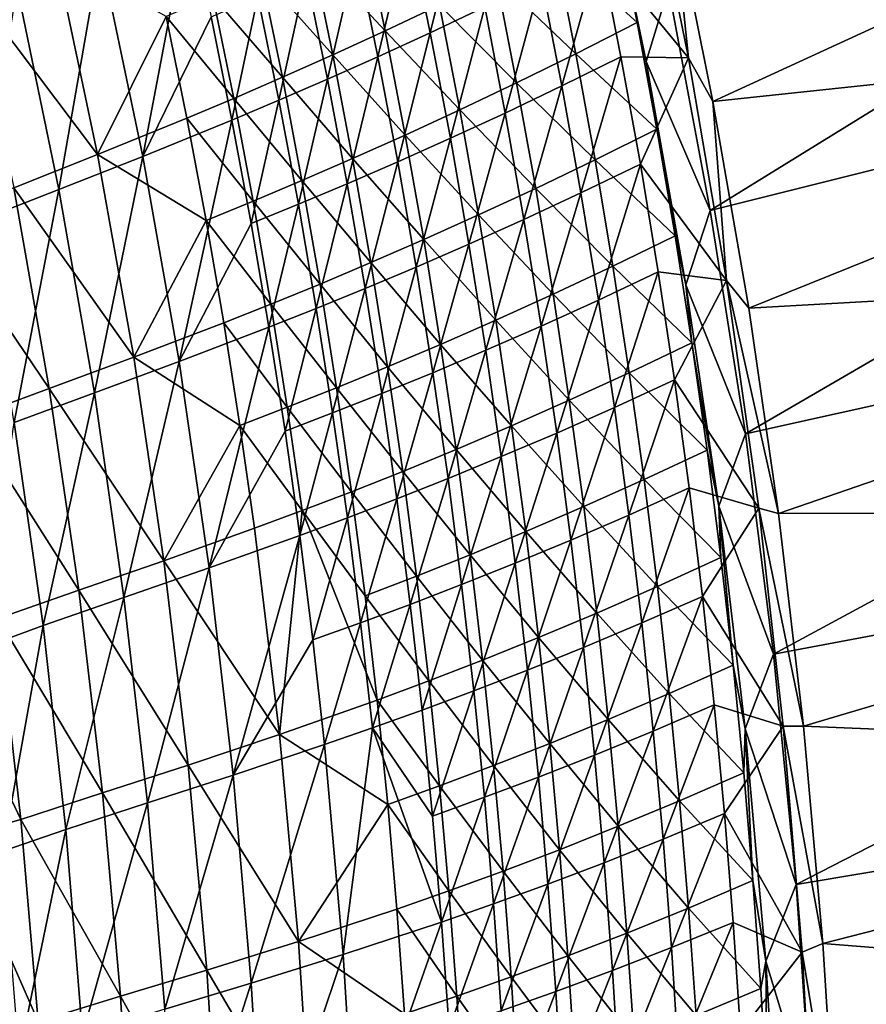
# Model space of a CAD drawing. Header units: metres. Extents: x -1 to 1402, y -1402 to 1.
# Tile 355 of 444: x 1270 to 1328, y -482 to -415. Entities that reach past the tile are written whole.
import ezdxf

# ---------------------------------------------------------------- set-up
doc = ezdxf.new("R2010")
doc.units = ezdxf.units.M

msp = doc.modelspace()

# ---------------------------------------------------------------- linework, layer by layer
at = {"layer": 'None0'}
for points in [[(1314.320557, -413.361023, -29.544052), (1317.152222, -428.405731, -29.544111), (1363.903687, -399.55188)], [(1314.547607, -407.175018, -32.129181), (1364.636108, -399.270569, -3), (1317.338013, -421.018951, -32.129234)], [(1363.903687, -399.55188), (1317.152222, -428.405731, -29.544111), (1367.000732, -415.947754)], [(1364.636108, -399.270569, -3), (1367.740601, -415.684387, -3), (1317.338013, -421.018951, -32.129234)], [(1309.679688, -410.75592, -60.646149), (1312.455688, -402.263763, -32.845352), (1315.67395, -418.068298, -32.845451)], [(1312.455688, -402.263763, -32.845352), (1314.547607, -407.175018, -32.129181), (1315.67395, -418.068298, -32.845451)], [(1312.807373, -418.315155, -30.953905), (1309.655762, -403.291931, -30.951727), (1310.763794, -408.486115, -32.350349)], [(1312.807373, -418.315155, -30.953905), (1314.320557, -413.361023, -29.544052), (1309.655762, -403.291931, -30.951727)], [(1296.727905, -409.248199, -144.248245), (1300.390381, -407.469818, -116.351654), (1298.196655, -416.37265, -144.252686)], [(1298.196655, -416.37265, -144.252686), (1300.390381, -407.469818, -116.351654), (1301.87793, -414.630035, -116.355309)], [(1314.547607, -407.175018, -32.129181), (1317.338013, -421.018951, -32.129234), (1315.67395, -418.068298, -32.845451)], [(1275.841675, -410.942963, -311.998535), (1281.837524, -408.346161, -256.026581), (1278.722656, -424.744293, -312.009827)], [(1281.837524, -408.346161, -256.026581), (1283.356079, -415.30368, -256.032471), (1278.722656, -424.744293, -312.009827)], [(1312.20813, -415.679626, -32.350178), (1310.763794, -408.486115, -32.350349), (1306.627319, -410.632477, -60.172016)], [(1312.20813, -415.679626, -32.350178), (1312.807373, -418.315155, -30.953905), (1310.763794, -408.486115, -32.350349)], [(1295.140503, -416.243958, -143.827194), (1293.67981, -409.206787, -143.822327), (1290.151123, -410.870087, -171.756516)], [(1293.200439, -410.911072, -172.16748), (1296.727905, -409.248199, -144.248245), (1294.652466, -417.999207, -172.172531)], [(1298.822632, -414.50174, -115.914337), (1293.67981, -409.206787, -143.822327), (1295.140503, -416.243958, -143.827194)], [(1294.652466, -417.999207, -172.172531), (1296.727905, -409.248199, -144.248245), (1298.196655, -416.37265, -144.252686)], [(1275.664307, -424.621826, -311.657867), (1272.799316, -410.996429, -311.645782), (1267.168457, -413.359039, -367.661377)], [(1275.841675, -410.942963, -311.998535), (1273.044434, -426.983704, -367.99707), (1270.212402, -413.303833, -367.987579)], [(1280.30481, -415.266296, -255.659729), (1272.799316, -410.996429, -311.645782), (1275.664307, -424.621826, -311.657867)], [(1275.841675, -410.942963, -311.998535), (1278.722656, -424.744293, -312.009827), (1273.044434, -426.983704, -367.99707)], [(1291.595459, -417.87088, -171.76207), (1290.151123, -410.870087, -171.756516), (1286.75061, -412.428101, -199.709442)], [(1289.800781, -412.46814, -200.106339), (1293.200439, -410.911072, -172.16748), (1291.237793, -419.519806, -200.111877)], [(1290.151123, -410.870087, -171.756516), (1291.595459, -417.87088, -171.76207), (1295.140503, -416.243958, -143.827194)], [(1291.237793, -419.519806, -200.111877), (1293.200439, -410.911072, -172.16748), (1294.652466, -417.999207, -172.172531)], [(1308.045166, -417.79425, -60.173149), (1306.627319, -410.632477, -60.172016), (1302.649292, -412.63446, -88.02787)], [(1309.679688, -410.75592, -60.646149), (1307.103394, -419.976837, -88.487549), (1305.703247, -412.761108, -88.484955)], [(1312.20813, -415.679626, -32.350178), (1306.627319, -410.632477, -60.172016), (1308.045166, -417.79425, -60.173149)], [(1311.103516, -418.005219, -60.647289), (1307.103394, -419.976837, -88.487549), (1309.679688, -410.75592, -60.646149)], [(1315.67395, -418.068298, -32.845451), (1311.103516, -418.005219, -60.647289), (1309.679688, -410.75592, -60.646149)], [(1283.470947, -413.89032, -227.678085), (1288.180176, -419.392303, -199.715515), (1286.75061, -412.428101, -199.709442)], [(1286.521729, -413.929138, -228.06221), (1289.800781, -412.46814, -200.106339), (1287.945068, -420.944519, -228.068054)], [(1286.75061, -412.428101, -199.709442), (1288.180176, -419.392303, -199.715515), (1291.595459, -417.87088, -171.76207)], [(1287.945068, -420.944519, -228.068054), (1289.800781, -412.46814, -200.106339), (1291.237793, -419.519806, -200.111877)], [(1304.043701, -419.762756, -88.030632), (1302.649292, -412.63446, -88.02787), (1298.822632, -414.50174, -115.914337)], [(1305.703247, -412.761108, -88.484955), (1303.257202, -421.810913, -116.359009), (1301.87793, -414.630035, -116.355309)], [(1308.045166, -417.79425, -60.173149), (1302.649292, -412.63446, -88.02787), (1304.043701, -419.762756, -88.030632)], [(1307.103394, -419.976837, -88.487549), (1303.257202, -421.810913, -116.359009), (1305.703247, -412.761108, -88.484955)], [(1275.664307, -424.621826, -311.657867), (1267.168457, -413.359039, -367.661377), (1269.985596, -426.86261, -367.671112)], [(1270.212402, -413.303833, -367.987579), (1273.044434, -426.983704, -367.99707), (1267.670166, -429.083374, -423.979279)], [(1317.152222, -428.405731, -29.544111), (1314.320557, -413.361023, -29.544052), (1312.807373, -418.315155, -30.953905)], [(1280.30481, -415.266296, -255.659729), (1284.887085, -420.818146, -227.684479), (1283.470947, -413.89032, -227.678085)], [(1283.356079, -415.30368, -256.032471), (1286.521729, -413.929138, -228.06221), (1284.766724, -422.283447, -256.038452)], [(1283.470947, -413.89032, -227.678085), (1284.887085, -420.818146, -227.684479), (1288.180176, -419.392303, -199.715515)], [(1284.766724, -422.283447, -256.038452), (1286.521729, -413.929138, -228.06221), (1287.945068, -420.944519, -228.068054)], [(1300.196533, -421.595184, -115.918358), (1298.822632, -414.50174, -115.914337), (1295.140503, -416.243958, -143.827194)], [(1301.87793, -414.630035, -116.355309), (1299.557495, -423.517761, -144.257172), (1298.196655, -416.37265, -144.252686)], [(1304.043701, -419.762756, -88.030632), (1298.822632, -414.50174, -115.914337), (1300.196533, -421.595184, -115.918358)], [(1303.257202, -421.810913, -116.359009), (1299.557495, -423.517761, -144.257172), (1301.87793, -414.630035, -116.355309)], [(1281.708496, -422.158386, -255.666229), (1280.30481, -415.266296, -255.659729), (1275.664307, -424.621826, -311.657867)], [(1278.722656, -424.744293, -312.009827), (1283.356079, -415.30368, -256.032471), (1284.766724, -422.283447, -256.038452)], [(1284.887085, -420.818146, -227.684479), (1280.30481, -415.266296, -255.659729), (1281.708496, -422.158386, -255.666229)], [(1313.547119, -422.892151, -32.35001), (1312.20813, -415.679626, -32.350178), (1308.045166, -417.79425, -60.173149)], [(1313.547119, -422.892151, -32.35001), (1315.509399, -433.430359, -30.955906), (1312.20813, -415.679626, -32.350178)], [(1315.509399, -433.430359, -30.955906), (1312.807373, -418.315155, -30.953905), (1312.20813, -415.679626, -32.350178)], [(1317.338013, -421.018951, -32.129234), (1367.740601, -415.684387, -3), (1319.761475, -435.011963, -32.129292)], [(1367.740601, -415.684387, -3), (1370.35791, -432.182953, -3), (1319.761475, -435.011963, -32.129292)], [(1291.595459, -417.87088, -171.76207), (1296.496216, -423.301575, -143.832077), (1295.140503, -416.243958, -143.827194)], [(1298.196655, -416.37265, -144.252686), (1295.996826, -425.108002, -172.177658), (1294.652466, -417.999207, -172.172531)], [(1295.140503, -416.243958, -143.827194), (1296.496216, -423.301575, -143.832077), (1300.196533, -421.595184, -115.918358)], [(1299.557495, -423.517761, -144.257172), (1295.996826, -425.108002, -172.177658), (1298.196655, -416.37265, -144.252686)], [(1317.152222, -428.405731, -29.544111), (1319.533936, -443.512848, -29.544174), (1367.000732, -415.947754)], [(1367.000732, -415.947754), (1319.533936, -443.512848, -29.544174), (1369.611206, -432.428162)], [(1309.358032, -424.974854, -60.174294), (1308.045166, -417.79425, -60.173149), (1304.043701, -419.762756, -88.030632)], [(1313.547119, -422.892151, -32.35001), (1308.045166, -417.79425, -60.173149), (1309.358032, -424.974854, -60.174294)], [(1288.180176, -419.392303, -199.715515), (1292.934937, -424.892059, -171.767654), (1291.595459, -417.87088, -171.76207)], [(1294.652466, -417.999207, -172.172531), (1292.567383, -426.592163, -200.117477), (1291.237793, -419.519806, -200.111877)], [(1291.595459, -417.87088, -171.76207), (1292.934937, -424.892059, -171.767654), (1296.496216, -423.301575, -143.832077)], [(1295.996826, -425.108002, -172.177658), (1292.567383, -426.592163, -200.117477), (1294.652466, -417.999207, -172.172531)], [(1307.103394, -419.976837, -88.487549), (1311.103516, -418.005219, -60.647289), (1308.39624, -427.212036, -88.490166)], [(1311.103516, -418.005219, -60.647289), (1312.419678, -425.274109, -60.648449), (1308.39624, -427.212036, -88.490166)], [(1312.419678, -425.274109, -60.648449), (1311.103516, -418.005219, -60.647289), (1315.67395, -418.068298, -32.845451)], [(1318.260742, -433.139801, -32.845264), (1312.419678, -425.274109, -60.648449), (1315.67395, -418.068298, -32.845451)], [(1315.509399, -433.430359, -30.955906), (1317.152222, -428.405731, -29.544111), (1312.807373, -418.315155, -30.953905)], [(1315.67395, -418.068298, -32.845451), (1317.338013, -421.018951, -32.129234), (1318.260742, -433.139801, -32.845264)], [(1284.887085, -420.818146, -227.684479), (1289.505249, -426.376953, -199.721634), (1288.180176, -419.392303, -199.715515)], [(1291.237793, -419.519806, -200.111877), (1289.261353, -427.980682, -228.073975), (1287.945068, -420.944519, -228.068054)], [(1288.180176, -419.392303, -199.715515), (1289.505249, -426.376953, -199.721634), (1292.934937, -424.892059, -171.767654)], [(1292.567383, -426.592163, -200.117477), (1289.261353, -427.980682, -228.073975), (1291.237793, -419.519806, -200.111877)], [(1305.333496, -426.90976, -88.033409), (1304.043701, -419.762756, -88.030632), (1300.196533, -421.595184, -115.918358)], [(1309.358032, -424.974854, -60.174294), (1304.043701, -419.762756, -88.030632), (1305.333496, -426.90976, -88.033409)], [(1304.529419, -429.011169, -116.362747), (1303.257202, -421.810913, -116.359009), (1307.103394, -419.976837, -88.487549)], [(1307.103394, -419.976837, -88.487549), (1308.39624, -427.212036, -88.490166), (1304.529419, -429.011169, -116.362747)], [(1286.198975, -427.766479, -227.690918), (1284.887085, -420.818146, -227.684479), (1281.708496, -422.158386, -255.666229)], [(1287.945068, -420.944519, -228.068054), (1286.070557, -429.284088, -256.044495), (1284.766724, -422.283447, -256.038452)], [(1289.505249, -426.376953, -199.721634), (1284.887085, -420.818146, -227.684479), (1286.198975, -427.766479, -227.690918)], [(1289.261353, -427.980682, -228.073975), (1286.070557, -429.284088, -256.044495), (1287.945068, -420.944519, -228.068054)], [(1317.338013, -421.018951, -32.129234), (1319.761475, -435.011963, -32.129292), (1318.260742, -433.139801, -32.845264)], [(1296.496216, -423.301575, -143.832077), (1301.466064, -428.707214, -115.922394), (1300.196533, -421.595184, -115.918358)], [(1299.557495, -423.517761, -144.257172), (1303.257202, -421.810913, -116.359009), (1300.811401, -430.68219, -144.261703)], [(1300.196533, -421.595184, -115.918358), (1301.466064, -428.707214, -115.922394), (1305.333496, -426.90976, -88.033409)], [(1303.257202, -421.810913, -116.359009), (1304.529419, -429.011169, -116.362747), (1300.811401, -430.68219, -144.261703)], [(1281.708496, -422.158386, -255.666229), (1275.664307, -424.621826, -311.657867), (1283.008301, -429.071045, -255.67276)], [(1284.766724, -422.283447, -256.038452), (1281.178467, -438.630463, -312.021393), (1278.722656, -424.744293, -312.009827)], [(1286.070557, -429.284088, -256.044495), (1281.178467, -438.630463, -312.021393), (1284.766724, -422.283447, -256.038452)], [(1281.708496, -422.158386, -255.666229), (1283.008301, -429.071045, -255.67276), (1286.198975, -427.766479, -227.690918)], [(1314.781738, -430.121857, -32.349846), (1313.547119, -422.892151, -32.35001), (1309.358032, -424.974854, -60.174294)], [(1315.509399, -433.430359, -30.955906), (1313.547119, -422.892151, -32.35001), (1314.781738, -430.121857, -32.349846)], [(1292.934937, -424.892059, -171.767654), (1297.747681, -430.377716, -143.83699), (1296.496216, -423.301575, -143.832077)], [(1297.234619, -432.236115, -172.182831), (1295.996826, -425.108002, -172.177658), (1299.557495, -423.517761, -144.257172)], [(1296.496216, -423.301575, -143.832077), (1297.747681, -430.377716, -143.83699), (1301.466064, -428.707214, -115.922394)], [(1299.557495, -423.517761, -144.257172), (1300.811401, -430.68219, -144.261703), (1297.234619, -432.236115, -172.182831)], [(1278.115967, -438.330566, -311.670166), (1275.664307, -424.621826, -311.657867), (1269.985596, -426.86261, -367.671112)], [(1278.722656, -424.744293, -312.009827), (1275.453613, -440.75, -368.006805), (1273.044434, -426.983704, -367.99707)], [(1281.178467, -438.630463, -312.021393), (1275.453613, -440.75, -368.006805), (1278.722656, -424.744293, -312.009827)], [(1275.664307, -424.621826, -311.657867), (1278.115967, -438.330566, -311.670166), (1283.008301, -429.071045, -255.67276)], [(1289.505249, -426.376953, -199.721634), (1294.170654, -431.931824, -171.77327), (1292.934937, -424.892059, -171.767654)], [(1292.567383, -426.592163, -200.117477), (1295.996826, -425.108002, -172.177658), (1293.790771, -433.683868, -200.123138)], [(1292.934937, -424.892059, -171.767654), (1294.170654, -431.931824, -171.77327), (1297.747681, -430.377716, -143.83699)], [(1295.996826, -425.108002, -172.177658), (1297.234619, -432.236115, -172.182831), (1293.790771, -433.683868, -200.123138)], [(1310.566895, -432.172424, -60.175449), (1309.358032, -424.974854, -60.174294), (1305.333496, -426.90976, -88.033409)], [(1314.781738, -430.121857, -32.349846), (1309.358032, -424.974854, -60.174294), (1310.566895, -432.172424, -60.175449)], [(1308.39624, -427.212036, -88.490166), (1312.419678, -425.274109, -60.648449), (1309.582764, -434.465393, -88.492805)], [(1309.582764, -434.465393, -88.492805), (1312.419678, -425.274109, -60.648449), (1313.629272, -432.56131, -60.64962)], [(1313.629272, -432.56131, -60.64962), (1312.419678, -425.274109, -60.648449), (1318.260742, -433.139801, -32.845264)], [(1290.726685, -433.380157, -199.727783), (1289.505249, -426.376953, -199.721634), (1286.198975, -427.766479, -227.690918)], [(1294.170654, -431.931824, -171.77327), (1289.505249, -426.376953, -199.721634), (1290.726685, -433.380157, -199.727783)], [(1269.985596, -426.86261, -367.671112), (1264.609619, -428.960938, -423.690521), (1272.391602, -440.450958, -367.681)], [(1273.044434, -426.983704, -367.99707), (1270.026367, -442.750854, -423.986053), (1267.670166, -429.083374, -423.979279)], [(1269.985596, -426.86261, -367.671112), (1272.391602, -440.450958, -367.681), (1278.115967, -438.330566, -311.670166)], [(1275.453613, -440.75, -368.006805), (1270.026367, -442.750854, -423.986053), (1273.044434, -426.983704, -367.99707)], [(1290.471558, -435.036285, -228.079956), (1289.261353, -427.980682, -228.073975), (1292.567383, -426.592163, -200.117477)], [(1292.567383, -426.592163, -200.117477), (1293.790771, -433.683868, -200.123138), (1290.471558, -435.036285, -228.079956)], [(1301.466064, -428.707214, -115.922394), (1306.519653, -434.073578, -88.036201), (1305.333496, -426.90976, -88.033409)], [(1305.333496, -426.90976, -88.033409), (1306.519653, -434.073578, -88.036201), (1310.566895, -432.172424, -60.175449)], [(1283.008301, -429.071045, -255.67276), (1287.407593, -434.733459, -227.697388), (1286.198975, -427.766479, -227.690918)], [(1286.198975, -427.766479, -227.690918), (1287.407593, -434.733459, -227.697388), (1290.726685, -433.380157, -199.727783)], [(1308.39624, -427.212036, -88.490166), (1305.695557, -436.229462, -116.366516), (1304.529419, -429.011169, -116.362747)], [(1308.39624, -427.212036, -88.490166), (1309.582764, -434.465393, -88.492805), (1305.695557, -436.229462, -116.366516)], [(1286.070557, -429.284088, -256.044495), (1289.261353, -427.980682, -228.073975), (1287.268555, -436.304291, -256.050629)], [(1289.261353, -427.980682, -228.073975), (1290.471558, -435.036285, -228.079956), (1287.268555, -436.304291, -256.050629)], [(1319.533936, -443.512848, -29.544174), (1317.152222, -428.405731, -29.544111), (1315.509399, -433.430359, -30.955906)], [(1264.609619, -428.960938, -423.690521), (1266.964111, -442.450134, -423.696442), (1272.391602, -440.450958, -367.681)], [(1283.008301, -429.071045, -255.67276), (1278.115967, -438.330566, -311.670166), (1284.205078, -436.002441, -255.679337)], [(1287.407593, -434.733459, -227.697388), (1283.008301, -429.071045, -255.67276), (1284.205078, -436.002441, -255.679337)], [(1297.747681, -430.377716, -143.83699), (1302.63208, -435.835968, -115.926445), (1301.466064, -428.707214, -115.922394)], [(1300.811401, -430.68219, -144.261703), (1304.529419, -429.011169, -116.362747), (1301.959717, -437.864594, -144.266296)], [(1301.466064, -428.707214, -115.922394), (1302.63208, -435.835968, -115.926445), (1306.519653, -434.073578, -88.036201)], [(1304.529419, -429.011169, -116.362747), (1305.695557, -436.229462, -116.366516), (1301.959717, -437.864594, -144.266296)], [(1287.268555, -436.304291, -256.050629), (1281.178467, -438.630463, -312.021393), (1286.070557, -429.284088, -256.044495)], [(1294.170654, -431.931824, -171.77327), (1298.895996, -437.470551, -143.841934), (1297.747681, -430.377716, -143.83699)], [(1297.747681, -430.377716, -143.83699), (1298.895996, -437.470551, -143.841934), (1302.63208, -435.835968, -115.926445)], [(1315.912842, -437.366852, -32.349689), (1314.781738, -430.121857, -32.349846), (1310.566895, -432.172424, -60.175449)], [(1315.912842, -437.366852, -32.349689), (1315.509399, -433.430359, -30.955906), (1314.781738, -430.121857, -32.349846)], [(1300.811401, -430.68219, -144.261703), (1298.366943, -439.382202, -172.188049), (1297.234619, -432.236115, -172.182831)], [(1300.811401, -430.68219, -144.261703), (1301.959717, -437.864594, -144.266296), (1298.366943, -439.382202, -172.188049)], [(1295.303345, -438.98822, -171.7789), (1294.170654, -431.931824, -171.77327), (1290.726685, -433.380157, -199.727783)], [(1293.790771, -433.683868, -200.123138), (1297.234619, -432.236115, -172.182831), (1294.908813, -440.793579, -200.128845)], [(1298.895996, -437.470551, -143.841934), (1294.170654, -431.931824, -171.77327), (1295.303345, -438.98822, -171.7789)], [(1297.234619, -432.236115, -172.182831), (1298.366943, -439.382202, -172.188049), (1294.908813, -440.793579, -200.128845)], [(1306.519653, -434.073578, -88.036201), (1311.672607, -439.385101, -60.176617), (1310.566895, -432.172424, -60.175449)], [(1310.566895, -432.172424, -60.175449), (1311.672607, -439.385101, -60.176617), (1315.912842, -437.366852, -32.349689)], [(1319.533936, -443.512848, -29.544174), (1321.439697, -458.420593, -29.544239), (1369.611206, -432.428162)], [(1319.761475, -435.011963, -32.129292), (1370.35791, -432.182953, -3), (1321.780396, -448.91449, -32.129349)], [(1369.611206, -432.428162), (1321.439697, -458.420593, -29.544239), (1371.742432, -448.977386)], [(1370.35791, -432.182953, -3), (1372.495483, -448.750488, -3), (1321.780396, -448.91449, -32.129349)], [(1310.66394, -441.735565, -88.495468), (1309.582764, -434.465393, -88.492805), (1313.629272, -432.56131, -60.64962)], [(1310.66394, -441.735565, -88.495468), (1313.629272, -432.56131, -60.64962), (1314.733276, -439.865479, -60.650806)], [(1314.733276, -439.865479, -60.650806), (1313.629272, -432.56131, -60.64962), (1318.260742, -433.139801, -32.845264)], [(1318.260742, -433.139801, -32.845264), (1320.438232, -448.56015, -32.844791), (1314.733276, -439.865479, -60.650806)], [(1318.260742, -433.139801, -32.845264), (1319.761475, -435.011963, -32.129292), (1321.780396, -448.91449, -32.129349)], [(1318.260742, -433.139801, -32.845264), (1321.780396, -448.91449, -32.129349), (1320.438232, -448.56015, -32.844791)], [(1287.407593, -434.733459, -227.697388), (1291.845459, -440.400085, -199.733963), (1290.726685, -433.380157, -199.727783)], [(1293.790771, -433.683868, -200.123138), (1291.57666, -442.109985, -228.085983), (1290.471558, -435.036285, -228.079956)], [(1290.726685, -433.380157, -199.727783), (1291.845459, -440.400085, -199.733963), (1295.303345, -438.98822, -171.7789)], [(1293.790771, -433.683868, -200.123138), (1294.908813, -440.793579, -200.128845), (1291.57666, -442.109985, -228.085983)], [(1317.733887, -448.424805, -30.957602), (1315.509399, -433.430359, -30.955906), (1315.912842, -437.366852, -32.349689)], [(1317.733887, -448.424805, -30.957602), (1319.533936, -443.512848, -29.544174), (1315.509399, -433.430359, -30.955906)], [(1302.63208, -435.835968, -115.926445), (1307.602783, -441.25235, -88.039001), (1306.519653, -434.073578, -88.036201)], [(1309.582764, -434.465393, -88.492805), (1306.756714, -443.464447, -116.370316), (1305.695557, -436.229462, -116.366516)], [(1306.519653, -434.073578, -88.036201), (1307.602783, -441.25235, -88.039001), (1311.672607, -439.385101, -60.176617)], [(1306.756714, -443.464447, -116.370316), (1309.582764, -434.465393, -88.492805), (1310.66394, -441.735565, -88.495468)], [(1288.513672, -441.717194, -227.703888), (1287.407593, -434.733459, -227.697388), (1284.205078, -436.002441, -255.679337)], [(1287.268555, -436.304291, -256.050629), (1290.471558, -435.036285, -228.079956), (1288.361816, -443.342651, -256.056793)], [(1291.845459, -440.400085, -199.733963), (1287.407593, -434.733459, -227.697388), (1288.513672, -441.717194, -227.703888)], [(1290.471558, -435.036285, -228.079956), (1291.57666, -442.109985, -228.085983), (1288.361816, -443.342651, -256.056793)], [(1278.115967, -438.330566, -311.670166), (1285.299561, -442.950714, -255.685928), (1284.205078, -436.002441, -255.679337)], [(1283.217041, -452.590546, -312.033173), (1281.178467, -438.630463, -312.021393), (1287.268555, -436.304291, -256.050629)], [(1288.361816, -443.342651, -256.056793), (1283.217041, -452.590546, -312.033173), (1287.268555, -436.304291, -256.050629)], [(1284.205078, -436.002441, -255.679337), (1285.299561, -442.950714, -255.685928), (1288.513672, -441.717194, -227.703888)], [(1298.895996, -437.470551, -143.841934), (1303.695435, -442.979614, -115.930511), (1302.63208, -435.835968, -115.926445)], [(1305.695557, -436.229462, -116.366516), (1303.003174, -445.06366, -144.270905), (1301.959717, -437.864594, -144.266296)], [(1302.63208, -435.835968, -115.926445), (1303.695435, -442.979614, -115.930511), (1307.602783, -441.25235, -88.039001)], [(1305.695557, -436.229462, -116.366516), (1306.756714, -443.464447, -116.370316), (1303.003174, -445.06366, -144.270905)], [(1299.942017, -444.578217, -143.846878), (1298.895996, -437.470551, -143.841934), (1295.303345, -438.98822, -171.7789)], [(1303.695435, -442.979614, -115.930511), (1298.895996, -437.470551, -143.841934), (1299.942017, -444.578217, -143.846878)], [(1311.672607, -439.385101, -60.176617), (1316.941406, -444.625305, -32.349545), (1315.912842, -437.366852, -32.349689)], [(1316.941406, -444.625305, -32.349545), (1317.733887, -448.424805, -30.957602), (1315.912842, -437.366852, -32.349689)], [(1272.391602, -440.450958, -367.681), (1280.160767, -452.107941, -311.682617), (1278.115967, -438.330566, -311.670166)], [(1278.115967, -438.330566, -311.670166), (1280.160767, -452.107941, -311.682617), (1285.299561, -442.950714, -255.685928)], [(1301.959717, -437.864594, -144.266296), (1299.394775, -446.544922, -172.193314), (1298.366943, -439.382202, -172.188049)], [(1301.959717, -437.864594, -144.266296), (1303.003174, -445.06366, -144.270905), (1299.394775, -446.544922, -172.193314)], [(1277.447754, -454.591675, -368.016693), (1275.453613, -440.75, -368.006805), (1281.178467, -438.630463, -312.021393)], [(1281.178467, -438.630463, -312.021393), (1283.217041, -452.590546, -312.033173), (1277.447754, -454.591675, -368.016693)], [(1291.845459, -440.400085, -199.733963), (1296.333862, -446.059479, -171.784546), (1295.303345, -438.98822, -171.7789)], [(1295.303345, -438.98822, -171.7789), (1296.333862, -446.059479, -171.784546), (1299.942017, -444.578217, -143.846878)], [(1298.366943, -439.382202, -172.188049), (1295.922607, -447.919983, -200.134598), (1294.908813, -440.793579, -200.128845)], [(1298.366943, -439.382202, -172.188049), (1299.394775, -446.544922, -172.193314), (1295.922607, -447.919983, -200.134598)], [(1307.602783, -441.25235, -88.039001), (1312.676025, -446.611023, -60.177792), (1311.672607, -439.385101, -60.176617)], [(1311.672607, -439.385101, -60.176617), (1312.676025, -446.611023, -60.177792), (1316.941406, -444.625305, -32.349545)], [(1272.391602, -440.450958, -367.681), (1266.964111, -442.450134, -423.696442), (1274.393188, -454.109344, -367.691071)], [(1272.391602, -440.450958, -367.681), (1274.393188, -454.109344, -367.691071), (1280.160767, -452.107941, -311.682617)], [(1292.862305, -447.434875, -199.740143), (1291.845459, -440.400085, -199.733963), (1288.513672, -441.717194, -227.703888)], [(1296.333862, -446.059479, -171.784546), (1291.845459, -440.400085, -199.733963), (1292.862305, -447.434875, -199.740143)], [(1311.640991, -449.02121, -88.498154), (1310.66394, -441.735565, -88.495468), (1314.733276, -439.865479, -60.650806)], [(1314.733276, -439.865479, -60.650806), (1315.73291, -447.185333, -60.652), (1311.640991, -449.02121, -88.498154)], [(1320.438232, -448.56015, -32.844791), (1315.73291, -447.185333, -60.652), (1314.733276, -439.865479, -60.650806)], [(1270.026367, -442.750854, -423.986053), (1275.453613, -440.75, -368.006805), (1271.970215, -456.495361, -423.99295)], [(1271.970215, -456.495361, -423.99295), (1275.453613, -440.75, -368.006805), (1277.447754, -454.591675, -368.016693)], [(1294.908813, -440.793579, -200.128845), (1292.577759, -449.200409, -228.092056), (1291.57666, -442.109985, -228.085983)], [(1294.908813, -440.793579, -200.128845), (1295.922607, -447.919983, -200.134598), (1292.577759, -449.200409, -228.092056)], [(1285.299561, -442.950714, -255.685928), (1289.518188, -448.715881, -227.710403), (1288.513672, -441.717194, -227.703888)], [(1288.513672, -441.717194, -227.703888), (1289.518188, -448.715881, -227.710403), (1292.862305, -447.434875, -199.740143)], [(1303.695435, -442.979614, -115.930511), (1308.583984, -448.444244, -88.041809), (1307.602783, -441.25235, -88.039001)], [(1307.713989, -450.714844, -116.374146), (1306.756714, -443.464447, -116.370316), (1310.66394, -441.735565, -88.495468)], [(1307.602783, -441.25235, -88.039001), (1308.583984, -448.444244, -88.041809), (1312.676025, -446.611023, -60.177792)], [(1307.713989, -450.714844, -116.374146), (1310.66394, -441.735565, -88.495468), (1311.640991, -449.02121, -88.498154)], [(1266.964111, -442.450134, -423.696442), (1268.916382, -456.010956, -423.702515), (1274.393188, -454.109344, -367.691071)], [(1291.57666, -442.109985, -228.085983), (1289.351196, -450.397858, -256.063019), (1288.361816, -443.342651, -256.056793)], [(1291.57666, -442.109985, -228.085983), (1292.577759, -449.200409, -228.092056), (1289.351196, -450.397858, -256.063019)], [(1271.970215, -456.495361, -423.99295), (1267.737793, -458.053314, -469.12793), (1270.026367, -442.750854, -423.986053)], [(1280.160767, -452.107941, -311.682617), (1286.292725, -449.914032, -255.692551), (1285.299561, -442.950714, -255.685928)], [(1285.299561, -442.950714, -255.685928), (1286.292725, -449.914032, -255.692551), (1289.518188, -448.715881, -227.710403)], [(1304.657104, -450.136292, -115.934578), (1303.695435, -442.979614, -115.930511), (1299.942017, -444.578217, -143.846878)], [(1308.583984, -448.444244, -88.041809), (1303.695435, -442.979614, -115.930511), (1304.657104, -450.136292, -115.934578)], [(1288.361816, -443.342651, -256.056793), (1289.351196, -450.397858, -256.063019), (1283.217041, -452.590546, -312.033173)], [(1306.756714, -443.464447, -116.370316), (1303.942993, -452.278015, -144.275558), (1303.003174, -445.06366, -144.270905)], [(1303.942993, -452.278015, -144.275558), (1306.756714, -443.464447, -116.370316), (1307.713989, -450.714844, -116.374146)], [(1321.439697, -458.420593, -29.544239), (1319.533936, -443.512848, -29.544174), (1317.733887, -448.424805, -30.957602)], [(1296.333862, -446.059479, -171.784546), (1300.886475, -451.698853, -143.851837), (1299.942017, -444.578217, -143.846878)], [(1303.003174, -445.06366, -144.270905), (1300.319092, -453.722961, -172.198624), (1299.394775, -446.544922, -172.193314)], [(1299.942017, -444.578217, -143.846878), (1300.886475, -451.698853, -143.851837), (1304.657104, -450.136292, -115.934578)], [(1303.003174, -445.06366, -144.270905), (1303.942993, -452.278015, -144.275558), (1300.319092, -453.722961, -172.198624)], [(1312.676025, -446.611023, -60.177792), (1317.868164, -451.895355, -32.349403), (1316.941406, -444.625305, -32.349545)], [(1316.941406, -444.625305, -32.349545), (1317.868164, -451.895355, -32.349403), (1317.733887, -448.424805, -30.957602)], [(1297.263306, -453.143707, -171.790207), (1296.333862, -446.059479, -171.784546), (1292.862305, -447.434875, -199.740143)], [(1300.886475, -451.698853, -143.851837), (1296.333862, -446.059479, -171.784546), (1297.263306, -453.143707, -171.790207)], [(1299.394775, -446.544922, -172.193314), (1296.833252, -455.061676, -200.140396), (1295.922607, -447.919983, -200.134598)], [(1299.394775, -446.544922, -172.193314), (1300.319092, -453.722961, -172.198624), (1296.833252, -455.061676, -200.140396)], [(1308.583984, -448.444244, -88.041809), (1313.578003, -453.848358, -60.178978), (1312.676025, -446.611023, -60.177792)], [(1312.676025, -446.611023, -60.177792), (1313.578003, -453.848358, -60.178978), (1317.868164, -451.895355, -32.349403)], [(1289.518188, -448.715881, -227.710403), (1293.778198, -454.482697, -199.746353), (1292.862305, -447.434875, -199.740143)], [(1292.862305, -447.434875, -199.740143), (1293.778198, -454.482697, -199.746353), (1297.263306, -453.143707, -171.790207)], [(1315.73291, -447.185333, -60.652), (1312.514893, -456.321075, -88.500847), (1311.640991, -449.02121, -88.498154)], [(1315.73291, -447.185333, -60.652), (1316.628906, -454.519592, -60.65321), (1312.514893, -456.321075, -88.500847)], [(1315.73291, -447.185333, -60.652), (1320.438232, -448.56015, -32.844791), (1316.628906, -454.519592, -60.65321)], [(1295.922607, -447.919983, -200.134598), (1293.475952, -456.306213, -228.09819), (1292.577759, -449.200409, -228.092056)], [(1295.922607, -447.919983, -200.134598), (1296.833252, -455.061676, -200.140396), (1293.475952, -456.306213, -228.09819)], [(1309.463989, -455.647369, -88.044624), (1308.583984, -448.444244, -88.041809), (1304.657104, -450.136292, -115.934578)], [(1313.578003, -453.848358, -60.178978), (1308.583984, -448.444244, -88.041809), (1309.463989, -455.647369, -88.044624)], [(1317.868164, -451.895355, -32.349403), (1318.694214, -459.175323, -32.34927), (1317.733887, -448.424805, -30.957602)], [(1317.733887, -448.424805, -30.957602), (1318.694214, -459.175323, -32.34927), (1319.520508, -463.482635, -30.958988)], [(1319.520508, -463.482635, -30.958988), (1321.439697, -458.420593, -29.544239), (1317.733887, -448.424805, -30.957602)], [(1286.292725, -449.914032, -255.692551), (1287.978394, -463.878357, -255.705841), (1289.518188, -448.715881, -227.710403)], [(1289.518188, -448.715881, -227.710403), (1287.978394, -463.878357, -255.705841), (1294.594116, -461.541626, -199.752563)], [(1294.594116, -461.541626, -199.752563), (1293.778198, -454.482697, -199.746353), (1289.518188, -448.715881, -227.710403)], [(1308.568359, -457.979279, -116.377991), (1307.713989, -450.714844, -116.374146), (1311.640991, -449.02121, -88.498154)], [(1311.640991, -449.02121, -88.498154), (1312.514893, -456.321075, -88.500847), (1308.568359, -457.979279, -116.377991)], [(1320.438232, -448.56015, -32.844791), (1322.091187, -463.305847, -32.844311), (1316.628906, -454.519592, -60.65321)], [(1321.780396, -448.91449, -32.129349), (1323.471313, -463.312225, -32.12941), (1320.438232, -448.56015, -32.844791)], [(1320.438232, -448.56015, -32.844791), (1323.471313, -463.312225, -32.12941), (1322.091187, -463.305847, -32.844311)], [(1321.439697, -458.420593, -29.544239), (1322.972656, -474.01886, -29.544306), (1371.742432, -448.977386)], [(1321.780396, -448.91449, -32.129349), (1372.495483, -448.750488, -3), (1323.471313, -463.312225, -32.12941)], [(1371.742432, -448.977386), (1322.972656, -474.01886, -29.544306), (1373.4021, -465.580536)], [(1372.495483, -448.750488, -3), (1374.161011, -465.372162, -3), (1323.471313, -463.312225, -32.12941)], [(1292.577759, -449.200409, -228.092056), (1290.238037, -457.468567, -256.069275), (1289.351196, -450.397858, -256.063019)], [(1292.577759, -449.200409, -228.092056), (1293.475952, -456.306213, -228.09819), (1290.238037, -457.468567, -256.069275)], [(1287.978394, -463.878357, -255.705841), (1286.292725, -449.914032, -255.692551), (1280.160767, -452.107941, -311.682617)], [(1289.351196, -450.397858, -256.063019), (1284.846924, -466.613525, -312.045135), (1283.217041, -452.590546, -312.033173)], [(1289.351196, -450.397858, -256.063019), (1290.238037, -457.468567, -256.069275), (1284.846924, -466.613525, -312.045135)], [(1300.886475, -451.698853, -143.851837), (1305.517944, -457.304077, -115.938652), (1304.657104, -450.136292, -115.934578)], [(1304.657104, -450.136292, -115.934578), (1305.517944, -457.304077, -115.938652), (1309.463989, -455.647369, -88.044624)], [(1304.780151, -459.506409, -144.280228), (1303.942993, -452.278015, -144.275558), (1307.713989, -450.714844, -116.374146)], [(1304.780151, -459.506409, -144.280228), (1307.713989, -450.714844, -116.374146), (1308.568359, -457.979279, -116.377991)], [(1301.730469, -458.830597, -143.856796), (1300.886475, -451.698853, -143.851837), (1297.263306, -453.143707, -171.790207)], [(1305.517944, -457.304077, -115.938652), (1300.886475, -451.698853, -143.851837), (1301.730469, -458.830597, -143.856796)], [(1274.393188, -454.109344, -367.691071), (1281.805542, -465.939209, -311.695099), (1280.160767, -452.107941, -311.682617)], [(1280.160767, -452.107941, -311.682617), (1281.805542, -465.939209, -311.695099), (1287.978394, -463.878357, -255.705841)], [(1303.942993, -452.278015, -144.275558), (1301.141113, -460.914978, -172.203949), (1300.319092, -453.722961, -172.198624)], [(1301.141113, -460.914978, -172.203949), (1303.942993, -452.278015, -144.275558), (1304.780151, -459.506409, -144.280228)], [(1313.578003, -453.848358, -60.178978), (1318.694214, -459.175323, -32.34927), (1317.868164, -451.895355, -32.349403)], [(1283.217041, -452.590546, -312.033173), (1279.035278, -468.497589, -368.026733), (1277.447754, -454.591675, -368.016693)], [(1283.217041, -452.590546, -312.033173), (1284.846924, -466.613525, -312.045135), (1279.035278, -468.497589, -368.026733)], [(1293.778198, -454.482697, -199.746353), (1298.092407, -460.239014, -171.795883), (1297.263306, -453.143707, -171.790207)], [(1300.319092, -453.722961, -172.198624), (1297.641724, -462.217407, -200.146225), (1296.833252, -455.061676, -200.140396)], [(1297.263306, -453.143707, -171.790207), (1298.092407, -460.239014, -171.795883), (1301.730469, -458.830597, -143.856796)], [(1300.319092, -453.722961, -172.198624), (1301.141113, -460.914978, -172.203949), (1297.641724, -462.217407, -200.146225)], [(1274.393188, -454.109344, -367.691071), (1268.916382, -456.010956, -423.702515), (1275.996826, -467.822968, -367.701233)], [(1275.996826, -467.822968, -367.701233), (1281.805542, -465.939209, -311.695099), (1274.393188, -454.109344, -367.691071)], [(1314.379517, -461.095367, -60.180176), (1313.578003, -453.848358, -60.178978), (1309.463989, -455.647369, -88.044624)], [(1318.694214, -459.175323, -32.34927), (1313.578003, -453.848358, -60.178978), (1314.379517, -461.095367, -60.180176)], [(1273.509644, -470.305542, -423.999878), (1271.970215, -456.495361, -423.99295), (1277.447754, -454.591675, -368.016693)], [(1277.447754, -454.591675, -368.016693), (1279.035278, -468.497589, -368.026733), (1273.509644, -470.305542, -423.999878)], [(1296.833252, -455.061676, -200.140396), (1294.272339, -463.426056, -228.10434), (1293.475952, -456.306213, -228.09819)], [(1298.092407, -460.239014, -171.795883), (1293.778198, -454.482697, -199.746353), (1294.594116, -461.541626, -199.752563)], [(1296.833252, -455.061676, -200.140396), (1297.641724, -462.217407, -200.146225), (1294.272339, -463.426056, -228.10434)], [(1316.628906, -454.519592, -60.65321), (1313.286621, -463.63382, -88.503563), (1312.514893, -456.321075, -88.500847)], [(1316.628906, -454.519592, -60.65321), (1317.422485, -461.866882, -60.65443), (1313.286621, -463.63382, -88.503563)], [(1316.628906, -454.519592, -60.65321), (1322.091187, -463.305847, -32.844311), (1317.422485, -461.866882, -60.65443)], [(1305.517944, -457.304077, -115.938652), (1310.243896, -462.860016, -88.04744), (1309.463989, -455.647369, -88.044624)], [(1309.463989, -455.647369, -88.044624), (1310.243896, -462.860016, -88.04744), (1314.379517, -461.095367, -60.180176)], [(1268.916382, -456.010956, -423.702515), (1264.6427, -457.367706, -468.836731), (1270.4729, -469.628571, -423.70874)], [(1268.916382, -456.010956, -423.702515), (1270.4729, -469.628571, -423.70874), (1275.996826, -467.822968, -367.701233)], [(1293.475952, -456.306213, -228.09819), (1291.023193, -464.553345, -256.075562), (1290.238037, -457.468567, -256.069275)], [(1293.475952, -456.306213, -228.09819), (1294.272339, -463.426056, -228.10434), (1291.023193, -464.553345, -256.075562)], [(1312.514893, -456.321075, -88.500847), (1309.320801, -465.25647, -116.381851), (1308.568359, -457.979279, -116.377991)], [(1312.514893, -456.321075, -88.500847), (1313.286621, -463.63382, -88.503563), (1309.320801, -465.25647, -116.381851)], [(1269.238159, -471.772644, -469.140717), (1267.737793, -458.053314, -469.12793), (1271.970215, -456.495361, -423.99295)], [(1273.509644, -470.305542, -423.999878), (1269.238159, -471.772644, -469.140717), (1271.970215, -456.495361, -423.99295)], [(1264.6427, -457.367706, -468.836731), (1266.148804, -470.839294, -468.848602), (1270.4729, -469.628571, -423.70874)], [(1290.238037, -457.468567, -256.069275), (1291.023193, -464.553345, -256.075562), (1284.846924, -466.613525, -312.045135)], [(1306.278931, -464.481323, -115.942719), (1305.517944, -457.304077, -115.938652), (1301.730469, -458.830597, -143.856796)], [(1310.243896, -462.860016, -88.04744), (1305.517944, -457.304077, -115.938652), (1306.278931, -464.481323, -115.942719)], [(1305.515747, -466.747467, -144.284927), (1304.780151, -459.506409, -144.280228), (1308.568359, -457.979279, -116.377991)], [(1308.568359, -457.979279, -116.377991), (1309.320801, -465.25647, -116.381851), (1305.515747, -466.747467, -144.284927)], [(1322.972656, -474.01886, -29.544306), (1321.439697, -458.420593, -29.544239), (1319.520508, -463.482635, -30.958988)], [(1298.092407, -460.239014, -171.795883), (1302.474854, -465.97171, -143.86174), (1301.730469, -458.830597, -143.856796)], [(1301.730469, -458.830597, -143.856796), (1302.474854, -465.97171, -143.86174), (1306.278931, -464.481323, -115.942719)], [(1301.861938, -468.119598, -172.209305), (1301.141113, -460.914978, -172.203949), (1304.780151, -459.506409, -144.280228)], [(1301.861938, -468.119598, -172.209305), (1304.780151, -459.506409, -144.280228), (1305.515747, -466.747467, -144.284927)], [(1319.42041, -466.463867, -32.349148), (1318.694214, -459.175323, -32.34927), (1314.379517, -461.095367, -60.180176)], [(1318.694214, -459.175323, -32.34927), (1319.42041, -466.463867, -32.349148), (1319.520508, -463.482635, -30.958988)], [(1298.822144, -467.343719, -171.801529), (1298.092407, -460.239014, -171.795883), (1294.594116, -461.541626, -199.752563)], [(1302.474854, -465.97171, -143.86174), (1298.092407, -460.239014, -171.795883), (1298.822144, -467.343719, -171.801529)], [(1301.141113, -460.914978, -172.203949), (1298.349243, -469.385742, -200.152084), (1297.641724, -462.217407, -200.146225)], [(1298.349243, -469.385742, -200.152084), (1301.141113, -460.914978, -172.203949), (1301.861938, -468.119598, -172.209305)], [(1310.243896, -462.860016, -88.04744), (1315.081543, -468.350739, -60.181377), (1314.379517, -461.095367, -60.180176)], [(1314.379517, -461.095367, -60.180176), (1315.081543, -468.350739, -60.181377), (1319.42041, -466.463867, -32.349148)], [(1287.978394, -463.878357, -255.705841), (1295.310791, -468.609985, -199.758759), (1294.594116, -461.541626, -199.752563)], [(1294.594116, -461.541626, -199.752563), (1295.310791, -468.609985, -199.758759), (1298.822144, -467.343719, -171.801529)], [(1297.641724, -462.217407, -200.146225), (1298.349243, -469.385742, -200.152084), (1294.272339, -463.426056, -228.10434)], [(1317.422485, -461.866882, -60.65443), (1313.957275, -470.958099, -88.506279), (1313.286621, -463.63382, -88.503563)], [(1317.422485, -461.866882, -60.65443), (1318.114746, -469.225922, -60.655659), (1313.957275, -470.958099, -88.506279)], [(1322.091187, -463.305847, -32.844311), (1318.114746, -469.225922, -60.655659), (1317.422485, -461.866882, -60.65443)], [(1310.924683, -470.080872, -88.050247), (1310.243896, -462.860016, -88.04744), (1306.278931, -464.481323, -115.942719)], [(1310.924683, -470.080872, -88.050247), (1315.081543, -468.350739, -60.181377), (1310.243896, -462.860016, -88.04744)], [(1291.023193, -464.553345, -256.075562), (1294.272339, -463.426056, -228.10434), (1292.292603, -478.759888, -256.088226)], [(1292.292603, -478.759888, -256.088226), (1294.272339, -463.426056, -228.10434), (1298.956665, -476.565369, -200.157959)], [(1294.272339, -463.426056, -228.10434), (1298.349243, -469.385742, -200.152084), (1298.956665, -476.565369, -200.157959)], [(1313.286621, -463.63382, -88.503563), (1309.972534, -472.545105, -116.385727), (1309.320801, -465.25647, -116.381851)], [(1313.286621, -463.63382, -88.503563), (1313.957275, -470.958099, -88.506279), (1309.972534, -472.545105, -116.385727)], [(1322.091187, -463.305847, -32.844311), (1323.37561, -478.596588, -32.84396), (1318.114746, -469.225922, -60.655659)], [(1319.520508, -463.482635, -30.958988), (1319.42041, -466.463867, -32.349148), (1320.047729, -473.759766, -32.349033)], [(1320.047729, -473.759766, -32.349033), (1320.9198, -479.212311, -30.960125), (1319.520508, -463.482635, -30.958988)], [(1320.9198, -479.212311, -30.960125), (1322.972656, -474.01886, -29.544306), (1319.520508, -463.482635, -30.958988)], [(1323.471313, -463.312225, -32.12941), (1324.787109, -478.002838, -32.129475), (1322.091187, -463.305847, -32.844311)], [(1322.091187, -463.305847, -32.844311), (1324.787109, -478.002838, -32.129475), (1323.37561, -478.596588, -32.84396)], [(1323.471313, -463.312225, -32.12941), (1374.161011, -465.372162, -3), (1324.787109, -478.002838, -32.129475)], [(1281.805542, -465.939209, -311.695099), (1289.269287, -477.88147, -255.719116), (1287.978394, -463.878357, -255.705841)], [(1287.978394, -463.878357, -255.705841), (1289.269287, -477.88147, -255.719116), (1295.310791, -468.609985, -199.758759)], [(1284.846924, -466.613525, -312.045135), (1291.023193, -464.553345, -256.075562), (1286.076172, -480.688477, -312.05719)], [(1286.076172, -480.688477, -312.05719), (1291.023193, -464.553345, -256.075562), (1292.292603, -478.759888, -256.088226)], [(1302.474854, -465.97171, -143.86174), (1306.94104, -471.666656, -115.946777), (1306.278931, -464.481323, -115.942719)], [(1306.278931, -464.481323, -115.942719), (1306.94104, -471.666656, -115.946777), (1310.924683, -470.080872, -88.050247)], [(1309.320801, -465.25647, -116.381851), (1306.150879, -473.999847, -144.289642), (1305.515747, -466.747467, -144.284927)], [(1309.320801, -465.25647, -116.381851), (1309.972534, -472.545105, -116.385727), (1306.150879, -473.999847, -144.289642)], [(1322.972656, -474.01886, -29.544306), (1324.036011, -489.436096, -29.544369), (1373.4021, -465.580536)], [(1373.4021, -465.580536), (1324.036011, -489.436096, -29.544369), (1374.598389, -482.223541)], [(1374.161011, -465.372162, -3), (1375.362671, -482.033813, -3), (1324.787109, -478.002838, -32.129475)], [(1283.057129, -479.810425, -311.707642), (1281.805542, -465.939209, -311.695099), (1275.996826, -467.822968, -367.701233)], [(1281.805542, -465.939209, -311.695099), (1283.057129, -479.810425, -311.707642), (1289.269287, -477.88147, -255.719116)], [(1303.120605, -473.12085, -143.866684), (1302.474854, -465.97171, -143.86174), (1298.822144, -467.343719, -171.801529)], [(1303.120605, -473.12085, -143.866684), (1306.94104, -471.666656, -115.946777), (1302.474854, -465.97171, -143.86174)], [(1279.035278, -468.497589, -368.026733), (1284.846924, -466.613525, -312.045135), (1280.224243, -482.456604, -368.036865)], [(1280.224243, -482.456604, -368.036865), (1284.846924, -466.613525, -312.045135), (1286.076172, -480.688477, -312.05719)], [(1302.4823, -475.335541, -172.214676), (1301.861938, -468.119598, -172.209305), (1305.515747, -466.747467, -144.284927)], [(1305.515747, -466.747467, -144.284927), (1306.150879, -473.999847, -144.289642), (1302.4823, -475.335541, -172.214676)], [(1319.42041, -466.463867, -32.349148), (1315.081543, -468.350739, -60.181377), (1320.047729, -473.759766, -32.349033)], [(1295.310791, -468.609985, -199.758759), (1299.453491, -474.456482, -171.80719), (1298.822144, -467.343719, -171.801529)], [(1298.822144, -467.343719, -171.801529), (1299.453491, -474.456482, -171.80719), (1303.120605, -473.12085, -143.866684)], [(1275.996826, -467.822968, -367.701233), (1270.4729, -469.628571, -423.70874), (1277.209106, -481.577972, -367.711426)], [(1277.209106, -481.577972, -367.711426), (1283.057129, -479.810425, -311.707642), (1275.996826, -467.822968, -367.701233)], [(1298.956665, -476.565369, -200.157959), (1298.349243, -469.385742, -200.152084), (1301.861938, -468.119598, -172.209305)], [(1298.956665, -476.565369, -200.157959), (1301.861938, -468.119598, -172.209305), (1302.4823, -475.335541, -172.214676)], [(1315.081543, -468.350739, -60.181377), (1310.924683, -470.080872, -88.050247), (1315.685181, -475.61322, -60.18259)], [(1320.047729, -473.759766, -32.349033), (1315.081543, -468.350739, -60.181377), (1315.685181, -475.61322, -60.18259)], [(1279.035278, -468.497589, -368.026733), (1274.652832, -484.170105, -424.006866), (1273.509644, -470.305542, -423.999878)], [(1274.652832, -484.170105, -424.006866), (1279.035278, -468.497589, -368.026733), (1280.224243, -482.456604, -368.036865)], [(1289.269287, -477.88147, -255.719116), (1295.929321, -475.686462, -199.764954), (1295.310791, -468.609985, -199.758759)], [(1295.310791, -468.609985, -199.758759), (1295.929321, -475.686462, -199.764954), (1299.453491, -474.456482, -171.80719)], [(1270.4729, -469.628571, -423.70874), (1266.148804, -470.839294, -468.848602), (1271.640503, -483.289001, -423.715088)], [(1270.4729, -469.628571, -423.70874), (1271.640503, -483.289001, -423.715088), (1277.209106, -481.577972, -367.711426)], [(1318.114746, -469.225922, -60.655659), (1314.527832, -478.292633, -88.50901), (1313.957275, -470.958099, -88.506279)], [(1318.114746, -469.225922, -60.655659), (1318.706543, -476.595398, -60.656891), (1314.527832, -478.292633, -88.50901)], [(1323.37561, -478.596588, -32.84396), (1318.706543, -476.595398, -60.656891), (1318.114746, -469.225922, -60.655659)], [(1270.348755, -485.581909, -469.151733), (1269.238159, -471.772644, -469.140717), (1273.509644, -470.305542, -423.999878)], [(1274.652832, -484.170105, -424.006866), (1270.348755, -485.581909, -469.151733), (1273.509644, -470.305542, -423.999878)], [(1310.924683, -470.080872, -88.050247), (1306.94104, -471.666656, -115.946777), (1311.507446, -477.308685, -88.053062)], [(1315.685181, -475.61322, -60.18259), (1310.924683, -470.080872, -88.050247), (1311.507446, -477.308685, -88.053062)], [(1266.148804, -470.839294, -468.848602), (1267.295288, -484.678009, -468.859283), (1271.640503, -483.289001, -423.715088)], [(1313.957275, -470.958099, -88.506279), (1310.524536, -479.843811, -116.38961), (1309.972534, -472.545105, -116.385727)], [(1313.957275, -470.958099, -88.506279), (1314.527832, -478.292633, -88.50901), (1310.524536, -479.843811, -116.38961)], [(1306.94104, -471.666656, -115.946777), (1303.120605, -473.12085, -143.866684), (1307.505371, -478.858826, -115.950829)], [(1311.507446, -477.308685, -88.053062), (1306.94104, -471.666656, -115.946777), (1307.505371, -478.858826, -115.950829)], [(1303.120605, -473.12085, -143.866684), (1299.453491, -474.456482, -171.80719), (1303.668823, -480.276794, -143.871628)], [(1307.505371, -478.858826, -115.950829), (1303.120605, -473.12085, -143.866684), (1303.668823, -480.276794, -143.871628)], [(1309.972534, -472.545105, -116.385727), (1306.686523, -481.262207, -144.294357), (1306.150879, -473.999847, -144.289642)], [(1309.972534, -472.545105, -116.385727), (1310.524536, -479.843811, -116.38961), (1306.686523, -481.262207, -144.294357)], [(1315.685181, -475.61322, -60.18259), (1320.577393, -481.061798, -32.34893), (1320.047729, -473.759766, -32.349033)], [(1320.577393, -481.061798, -32.34893), (1320.9198, -479.212311, -30.960125), (1320.047729, -473.759766, -32.349033)], [(1306.150879, -473.999847, -144.289642), (1303.00354, -482.561432, -172.220062), (1302.4823, -475.335541, -172.214676)], [(1306.150879, -473.999847, -144.289642), (1306.686523, -481.262207, -144.294357), (1303.00354, -482.561432, -172.220062)], [(1324.036011, -489.436096, -29.544369), (1322.972656, -474.01886, -29.544306), (1320.9198, -479.212311, -30.960125)], [(1299.453491, -474.456482, -171.80719), (1295.929321, -475.686462, -199.764954), (1299.987549, -481.575989, -171.81282)], [(1303.668823, -480.276794, -143.871628), (1299.453491, -474.456482, -171.80719), (1299.987549, -481.575989, -171.81282)], [(1295.929321, -475.686462, -199.764954), (1289.269287, -477.88147, -255.719116), (1296.450806, -482.769714, -199.771118)], [(1299.987549, -481.575989, -171.81282), (1295.929321, -475.686462, -199.764954), (1296.450806, -482.769714, -199.771118)], [(1299.465088, -483.754974, -200.163849), (1298.956665, -476.565369, -200.157959), (1302.4823, -475.335541, -172.214676)], [(1302.4823, -475.335541, -172.214676), (1303.00354, -482.561432, -172.220062), (1299.465088, -483.754974, -200.163849)], [(1311.507446, -477.308685, -88.053062), (1316.191528, -482.881622, -60.183807), (1315.685181, -475.61322, -60.18259)], [(1316.191528, -482.881622, -60.183807), (1320.577393, -481.061798, -32.34893), (1315.685181, -475.61322, -60.18259)], [(1298.956665, -476.565369, -200.157959), (1293.167969, -493.006653, -256.100983), (1292.292603, -478.759888, -256.088226)], [(1293.167969, -493.006653, -256.100983), (1298.956665, -476.565369, -200.157959), (1299.465088, -483.754974, -200.163849)], [(1318.706543, -476.595398, -60.656891), (1314.999512, -485.636078, -88.511742), (1314.527832, -478.292633, -88.50901)], [(1319.199097, -483.97403, -60.658134), (1314.999512, -485.636078, -88.511742), (1318.706543, -476.595398, -60.656891)], [(1318.706543, -476.595398, -60.656891), (1323.37561, -478.596588, -32.84396), (1319.199097, -483.97403, -60.658134)], [(1307.505371, -478.858826, -115.950829), (1311.993042, -484.542206, -88.055862), (1311.507446, -477.308685, -88.053062)], [(1311.993042, -484.542206, -88.055862), (1316.191528, -482.881622, -60.183807), (1311.507446, -477.308685, -88.053062)], [(1289.269287, -477.88147, -255.719116), (1283.057129, -479.810425, -311.707642), (1290.173462, -491.912598, -255.73233)], [(1296.450806, -482.769714, -199.771118), (1289.269287, -477.88147, -255.719116), (1290.173462, -491.912598, -255.73233)], [(1314.527832, -478.292633, -88.50901), (1310.977905, -487.151306, -116.393501), (1310.524536, -479.843811, -116.38961)], [(1314.527832, -478.292633, -88.50901), (1314.999512, -485.636078, -88.511742), (1310.977905, -487.151306, -116.393501)], [(1324.787109, -478.002838, -32.129475), (1325.697266, -492.665588, -32.129532), (1323.37561, -478.596588, -32.84396)], [(1324.787109, -478.002838, -32.129475), (1375.362671, -482.033813, -3), (1325.697266, -492.665588, -32.129532)], [(1292.292603, -478.759888, -256.088226), (1286.913086, -494.804413, -312.069336), (1286.076172, -480.688477, -312.05719)], [(1293.167969, -493.006653, -256.100983), (1286.913086, -494.804413, -312.069336), (1292.292603, -478.759888, -256.088226)], [(1303.668823, -480.276794, -143.871628), (1307.9729, -486.05658, -115.954865), (1307.505371, -478.858826, -115.950829)], [(1307.9729, -486.05658, -115.954865), (1311.993042, -484.542206, -88.055862), (1307.505371, -478.858826, -115.950829)], [(1323.37561, -478.596588, -32.84396), (1324.239868, -494.000183, -32.843746), (1319.199097, -483.97403, -60.658134)], [(1323.37561, -478.596588, -32.84396), (1325.697266, -492.665588, -32.129532), (1324.239868, -494.000183, -32.843746)], [(1320.9198, -479.212311, -30.960125), (1320.577393, -481.061798, -32.34893), (1321.010254, -488.368744, -32.348839)], [(1321.837769, -494.594543, -30.960957), (1320.9198, -479.212311, -30.960125), (1321.010254, -488.368744, -32.348839)], [(1321.837769, -494.594543, -30.960957), (1324.036011, -489.436096, -29.544369), (1320.9198, -479.212311, -30.960125)], [(1283.057129, -479.810425, -311.707642), (1277.209106, -481.577972, -367.711426), (1283.923706, -493.710663, -311.720123)], [(1290.173462, -491.912598, -255.73233), (1283.057129, -479.810425, -311.707642), (1283.923706, -493.710663, -311.720123)], [(1299.987549, -481.575989, -171.81282), (1304.120605, -487.438293, -143.876541), (1303.668823, -480.276794, -143.871628)], [(1304.120605, -487.438293, -143.876541), (1307.9729, -486.05658, -115.954865), (1303.668823, -480.276794, -143.871628)], [(1310.524536, -479.843811, -116.38961), (1307.123779, -488.533295, -144.299088), (1306.686523, -481.262207, -144.294357)], [(1310.524536, -479.843811, -116.38961), (1310.977905, -487.151306, -116.393501), (1307.123779, -488.533295, -144.299088)], [(1286.076172, -480.688477, -312.05719), (1281.022827, -496.457642, -368.047058), (1280.224243, -482.456604, -368.036865)], [(1286.913086, -494.804413, -312.069336), (1281.022827, -496.457642, -368.047058), (1286.076172, -480.688477, -312.05719)], [(1321.010254, -488.368744, -32.348839), (1320.577393, -481.061798, -32.34893), (1316.191528, -482.881622, -60.183807)], [(1271.640503, -483.289001, -423.715088), (1278.037964, -495.363281, -367.72168), (1277.209106, -481.577972, -367.711426)], [(1277.209106, -481.577972, -367.711426), (1278.037964, -495.363281, -367.72168), (1283.923706, -493.710663, -311.720123)], [(1296.450806, -482.769714, -199.771118), (1300.425293, -488.70105, -171.818436), (1299.987549, -481.575989, -171.81282)], [(1300.425293, -488.70105, -171.818436), (1304.120605, -487.438293, -143.876541), (1299.987549, -481.575989, -171.81282)], [(1306.686523, -481.262207, -144.294357), (1303.426636, -489.795959, -172.225464), (1303.00354, -482.561432, -172.220062)], [(1306.686523, -481.262207, -144.294357), (1307.123779, -488.533295, -144.299088), (1303.426636, -489.795959, -172.225464)], [(1375.362671, -482.033813, -3), (1376.108521, -498.722107, -3), (1325.697266, -492.665588, -32.129532)]]:
    msp.add_3dface(points, dxfattribs=at)
at = {"layer": 'None01'}
for points in [[(1150.81958, -781.702271, -521.977783), (1294.119019, -124.129761, -521.977783), (1274.459961, -120.453018, -521.977783)], [(1274.459961, -120.453018, -521.977783), (1274.459961, -120.453018, -541.977783), (1150.81958, -781.702271, -521.977783)], [(1274.459961, -120.453018, -541.977783), (1150.81958, -781.702271, -541.977783), (1150.81958, -781.702271, -521.977783)], [(1294.119019, -124.129761, -541.977783), (1150.81958, -781.702271, -541.977783), (1274.459961, -120.453018, -541.977783)], [(1170.478882, -785.378174, -521.977783), (1294.119019, -124.129761, -521.977783), (1150.81958, -781.702271, -521.977783)], [(1294.119019, -124.129761, -541.977783), (1170.478882, -785.378174, -541.977783), (1150.81958, -781.702271, -541.977783)], [(1170.478882, -785.378174, -521.977783), (1170.478882, -785.378174, -541.977783), (1294.119019, -124.129761, -521.977783)], [(1170.478882, -785.378174, -541.977783), (1294.119019, -124.129761, -541.977783), (1294.119019, -124.129761, -521.977783)]]:
    msp.add_3dface(points, dxfattribs=at)

doc.saveas('drawing.dxf')
